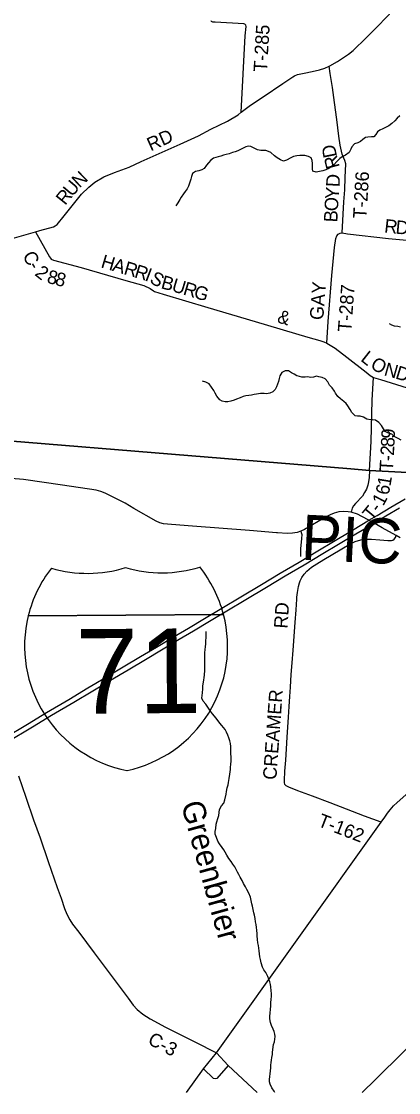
# Model space of a CAD drawing. Extents: x 114604 to 551442, y 316898 to 567001.
# Drawn here: x 141994 to 150354, y 317643 to 341392 of the extents above; entities that cross this region are included whole.
import ezdxf

# ---------------------------------------------------------------- set-up
doc = ezdxf.new("R2010")
doc.units = 0
for name, color, linetype in [('_CIVIL_CONSTRUCTION', 7, 'Continuous'), ('GE_P_Alignment', 7, 'Continuous'), ('GE_P_Alignment_1000_Bearings', 7, 'Continuous'), ('GE_P_Alignment_1000_Cardinal_Points', 7, 'Continuous'), ('GE_P_Alignment_1000_Stations', 7, 'Continuous'), ('GE_P_Alignment_100_Distances', 7, 'Continuous'), ('GE_P_Alignment_500_Bearings', 7, 'Continuous'), ('GE_P_Alignment_500_Distances', 7, 'Continuous'), ('GE_P_Alignment_500_Stations', 7, 'Continuous'), ('PM_P_Cells', 7, 'Continuous'), ('PM_P_CL_Double_Solid', 7, 'Continuous'), ('PM_P_Crosswalk', 7, 'Continuous'), ('PM_P_Stop_Line', 7, 'Continuous'), ('PM_X_Stop_Line', 7, 'Continuous'), ('RS_Raster1', 7, 'Continuous')]:
    doc.layers.add(name, color=color, linetype=linetype)

msp = doc.modelspace()

# ---------------------------------------------------------------- linework, layer by layer
at = {"layer": '_CIVIL_CONSTRUCTION'}
for p, q in [((146317, 318523), (149966, 323637)), ((146033, 318171), (146317, 318523)), ((145656, 317643), (146033, 318171))]:
    msp.add_line(p, q, dxfattribs=at)
msp.add_lwpolyline([(149966, 323637), (150047, 323753), (150109, 323837), (150170, 323915), (150244, 323999), (150321, 324077), (150445, 324189), (150810, 324514), (151152, 324818), (151380, 325023), (151502, 325132), (151530, 325157)], dxfattribs=at)
at = {"layer": 'GE_P_Alignment'}
for p, q in [((142145, 328214), (146474, 328245)), ((146474, 328245), (142145, 328214)), ((146474, 328245), (142145, 328214))]:
    msp.add_line(p, q, dxfattribs=at)
for centre, start, end in [((144877, 327544), 142.081, 166.2187), ((143461, 331968), 253.4211, 287.403), ((145105, 331980), 253.4211, 287.403), ((143752, 327536), 14.6054, 38.7431), ((144877, 327544), 166.2187, 258.8751), ((143752, 327536), 281.949, 14.6054)]:
    msp.add_arc(centre, 2813, start, end, dxfattribs=at)
at = {"layer": 'GE_P_Alignment_1000_Bearings'}
msp.add_lwpolyline([(149545, 317643), (149843, 317937), (151701, 319773)], dxfattribs=at)
at = {"layer": 'GE_P_Alignment_1000_Cardinal_Points'}
for points in [[(146867, 339379), (146957, 341074), (146973, 341277), (146965, 341309), (146949, 341333), (146921, 341341), (146289, 341374), (146239, 341378), (146209, 341388), (146197, 341408)], [(149100, 336702), (149138, 337393), (149162, 337658), (149172, 337934), (149186, 338237), (149160, 338309), (149100, 338451), (149058, 338650), (149028, 338848), (148986, 339221), (148932, 339595), (148888, 339924), (148838, 340237), (148814, 340403)], [(148763, 334256), (148793, 334742), (148876, 335756), (148936, 336378), (148962, 336576), (148988, 336640), (149018, 336676), (149056, 336696), (149100, 336702), (149220, 336684), (150131, 336581), (150855, 336512)], [(149711, 331436), (149749, 332082), (149772, 332994), (149800, 333499)], [(149711, 331436), (149699, 331278), (149688, 331188), (149671, 331111), (149640, 331022), (149602, 330949), (149554, 330870), (149402, 330705), (149356, 330651), (149325, 330599), (149311, 330542), (149303, 330515)], [(147667, 330056), (147651, 330057), (147052, 330102), (145789, 330198), (145317, 330235), (145143, 330252), (145060, 330273), (144979, 330315), (144488, 330596), (144292, 330708), (144116, 330797), (143848, 330934), (143756, 330973), (143654, 330996), (142901, 331110), (142037, 331239), (141765, 331258), (141641, 331252), (141507, 331217), (140476, 330921), (140004, 330781)], [(150390, 329945), (150304, 329992), (149989, 330167), (149810, 330271), (149698, 330332), (149540, 330419), (149441, 330466), (149303, 330515), (149233, 330522), (149136, 330526), (149027, 330516), (148928, 330489), (148837, 330455), (148751, 330408), (148267, 330127), (148188, 330087), (148105, 330063), (148000, 330046), (147882, 330042), (147667, 330056)], [(148102, 328628), (148111, 328728), (148133, 328866), (148156, 328942), (148175, 328990), (148212, 329061), (148263, 329139), (148324, 329206), (148371, 329251), (148423, 329290), (148539, 329365), (148696, 329461), (149262, 329796), (149392, 329860), (149518, 329897), (149646, 329914), (149755, 329912), (149938, 329900), (150115, 329886), (150195, 329887), (150228, 329894), (150254, 329910), (150285, 329948), (150304, 329992)], [(148188, 330087), (148198, 330059), (148211, 330017), (148202, 329931), (148183, 329698), (148177, 329531)], [(149966, 323637), (149600, 323775), (149198, 323924), (148836, 324064), (148445, 324214), (148120, 324337), (147919, 324413), (147861, 324441), (147835, 324472), (147823, 324515), (147822, 324566), (147836, 324766), (147853, 325017), (147868, 325267), (147885, 325523), (147899, 325744), (147913, 325964), (147926, 326201), (147942, 326428), (147958, 326634), (147975, 326912), (147995, 327173), (148015, 327454), (148064, 328067), (148082, 328344), (148099, 328580), (148102, 328628)], [(146580, 318246), (146322, 317955), (146288, 317945), (146250, 317959), (146033, 318171)]]:
    msp.add_lwpolyline(points, dxfattribs=at)
at = {"layer": 'GE_P_Alignment_1000_Stations'}
for p, q in [((146317, 318523), (149966, 323637)), ((146033, 318171), (146317, 318523)), ((145656, 317643), (146033, 318171))]:
    msp.add_line(p, q, dxfattribs=at)
msp.add_lwpolyline([(149966, 323637), (150047, 323753), (150109, 323837), (150170, 323915), (150244, 323999), (150321, 324077), (150445, 324189), (150810, 324514), (151152, 324818), (151380, 325023), (151502, 325132), (151530, 325157)], dxfattribs=at)
at = {"layer": 'GE_P_Alignment_500_Bearings'}
for points in [[(148829, 340411), (149003, 340503), (149247, 340663), (149351, 340747), (149633, 341025), (149899, 341297), (150240, 341646), (150864, 342320), (151183, 342712), (151459, 343089), (151747, 343491), (151959, 343787), (152099, 344047), (152164, 344183), (152177, 344211)], [(142404, 336756), (142707, 336839), (142739, 336857), (142783, 336893), (142941, 337082), (143204, 337414), (143328, 337564), (143486, 337716), (143620, 337832), (143820, 337950), (144058, 338046), (144383, 338162), (144645, 338286), (145049, 338466), (145514, 338670), (145918, 338858), (146192, 339002), (146560, 339181), (146795, 339321), (146867, 339379), (147073, 339536), (147349, 339718), (147788, 340014), (148008, 340162), (148048, 340188), (148114, 340212), (148260, 340247), (148440, 340281), (148600, 340317), (148718, 340359), (148814, 340403), (148829, 340411)], [(137673, 333554), (138081, 333944), (138531, 334353), (139132, 334909), (139282, 335062), (139324, 335118), (139354, 335198), (139386, 335328), (139418, 335492), (139484, 335713), (139515, 335769), (139551, 335805), (139639, 335849), (139827, 335927), (140337, 336121), (140711, 336272), (140800, 336306), (140950, 336344), (141582, 336520), (142303, 336728), (142404, 336756)], [(142303, 336728), (142615, 336174), (142639, 336142), (142657, 336124), (142703, 336096), (143319, 335937), (144310, 335651), (144704, 335535), (144851, 335472), (144919, 335418), (144945, 335402), (145137, 335344), (146127, 335050), (147176, 334736), (148345, 334392), (148607, 334316), (148695, 334288), (148763, 334256), (148837, 334215), (148951, 334145), (149206, 333952), (149638, 333617), (149722, 333545), (149758, 333523), (149800, 333499), (149950, 333451), (150544, 333270)], [(141928, 324666), (142092, 324192), (142265, 323693), (142406, 323291), (142588, 322766), (142790, 322187), (142874, 321951), (142952, 321722), (143003, 321596), (143066, 321472), (143129, 321379), (143265, 321197), (143610, 320740), (144008, 320206), (144359, 319736), (144474, 319582), (144563, 319482), (144687, 319379), (144847, 319275), (145189, 319096), (145835, 318772), (146317, 318523)], [(146317, 318523), (146580, 318246), (147221, 317643)]]:
    msp.add_lwpolyline(points, dxfattribs=at)
at = {"layer": 'GE_P_Alignment_500_Distances'}
for points in [[(137728, 332419), (149297, 331469), (149710, 331439), (151397, 331346)], [(167555, 330803), (166612, 330827), (164830, 330872), (164629, 330877), (164246, 330887), (163636, 330895), (163102, 330903), (159721, 330984), (157886, 331029), (151589, 331336), (151481, 331341), (151397, 331346), (149710, 331439), (149297, 331469), (137728, 332419)]]:
    msp.add_lwpolyline(points, dxfattribs=at)
at = {"layer": 'GE_P_Alignment_500_Stations'}
for points in [[(141632, 325517), (142128, 325815), (142553, 326068), (143043, 326361), (143466, 326614), (143858, 326848), (144247, 327080), (144635, 327309), (144991, 327521), (145382, 327754), (145697, 327943), (146053, 328156), (146437, 328385), (146860, 328637), (147312, 328907), (147731, 329158), (148147, 329405), (148564, 329654), (148911, 329862), (149293, 330089), (149575, 330257), (149698, 330332), (149878, 330438), (150186, 330621), (150501, 330807)], [(141669, 325414), (142239, 325755), (142664, 326008), (143154, 326301), (143577, 326553), (143970, 326787), (144358, 327019), (144746, 327248), (145102, 327461), (145493, 327693), (145808, 327882), (146165, 328095), (146548, 328324), (146971, 328576), (147423, 328847), (147842, 329097), (148259, 329345), (148676, 329594), (149022, 329802), (149404, 330029), (149686, 330197), (149810, 330271), (150069, 330427), (150377, 330610)]]:
    msp.add_lwpolyline(points, dxfattribs=at)
at = {"layer": 'PM_P_Cells'}
for points in [[(150383, 339297), (150320, 339245), (150268, 339185), (150203, 339126), (150135, 339076), (150080, 339045), (150002, 339013), (149940, 338980), (149887, 338942), (149853, 338886), (149802, 338837), (149752, 338831), (149674, 338828), (149620, 338816), (149563, 338777), (149511, 338729), (149451, 338698), (149376, 338680), (149316, 338613), (149293, 338557), (149259, 338489), (149176, 338429), (149105, 338388), (149053, 338354), (148984, 338285), (148918, 338215), (148865, 338174), (148811, 338130), (148739, 338105), (148674, 338079), (148598, 338062), (148524, 338050), (148456, 338069), (148444, 338119), (148445, 338173), (148447, 338243), (148440, 338310), (148416, 338366), (148356, 338401), (148278, 338417), (148162, 338418), (148096, 338413), (148024, 338399), (147964, 338370), (147871, 338319), (147805, 338291), (147739, 338320), (147661, 338365), (147605, 338411), (147526, 338484), (147470, 338511), (147408, 338529), (147358, 338534)], [(147358, 338534), (147304, 338532), (147224, 338545), (147140, 338588), (147076, 338616), (147024, 338623), (146968, 338611), (146912, 338582), (146851, 338552), (146791, 338526), (146731, 338503), (146675, 338483), (146598, 338458), (146532, 338441), (146472, 338427), (146412, 338408), (146353, 338390), (146303, 338376), (146253, 338357), (146192, 338313), (146140, 338256), (146099, 338204), (146043, 338134), (145992, 338103), (145928, 338081), (145854, 338066), (145787, 338020), (145765, 337956), (145746, 337894), (145730, 337828), (145699, 337736), (145670, 337684), (145622, 337619), (145583, 337567), (145533, 337497), (145502, 337443), (145459, 337370), (145415, 337306)], [(150400, 334612), (150334, 334625), (150262, 334639), (150204, 334660), (150152, 334686)], [(150411, 332108), (150343, 332145), (150273, 332184), (150206, 332240), (150134, 332263), (150060, 332300), (150018, 332360), (149977, 332433), (149918, 332503), (149844, 332550), (149778, 332559), (149728, 332561), (149650, 332576), (149574, 332621), (149500, 332639), (149442, 332640), (149390, 332650), (149320, 332725), (149281, 332790), (149232, 332866), (149192, 332921), (149138, 332969), (149065, 333028), (149011, 333077), (148959, 333147), (148934, 333198), (148882, 333270), (148821, 333331), (148783, 333401), (148728, 333470), (148658, 333499), (148590, 333513), (148538, 333524), (148466, 333508), (148412, 333499), (148338, 333512), (148283, 333506), (148209, 333507), (148155, 333519), (148101, 333536), (148036, 333568), (147984, 333601), (147916, 333646), (147838, 333648), (147764, 333609), (147725, 333531), (147710, 333479), (147690, 333407), (147673, 333347), (147651, 333291), (147618, 333233), (147564, 333179), (147501, 333148), (147427, 333139), (147373, 333141), (147293, 333142), (147207, 333126), (147154, 333119), (147096, 333107), (147032, 333102), (146968, 333094), (146912, 333077), (146841, 333045), (146761, 333016), (146709, 332998), (146636, 332971), (146572, 332960), (146510, 332960), (146442, 332975), (146390, 333005), (146329, 333084), (146289, 333153), (146260, 333207), (146204, 333282), (146153, 333354), (146081, 333393), (146005, 333414)], [(146540, 325635), (146508, 325693), (146440, 325785), (146395, 325837), (146333, 325917), (146275, 325991), (146227, 326043), (146188, 326103), (146144, 326169), (146082, 326257), (146022, 326321), (145991, 326391), (145997, 326449), (146005, 326507), (146013, 326595), (146015, 326654), (146040, 326792), (146046, 326842), (146054, 326904), (146060, 326998), (146062, 327058), (146059, 327150), (146059, 327226), (146063, 327311), (146063, 327391), (146068, 327469), (146074, 327525), (146080, 327595), (146082, 327669), (146086, 327723), (146090, 327797), (146087, 327865)], [(147565, 318594), (147571, 318660), (147585, 318712), (147603, 318768), (147613, 318828), (147619, 318886), (147614, 318940), (147596, 318994), (147572, 319050), (147534, 319132), (147514, 319200), (147501, 319278), (147499, 319332), (147505, 319410), (147515, 319482), (147523, 319563), (147524, 319633), (147532, 319715), (147536, 319775), (147536, 319837), (147532, 319897), (147525, 319991), (147515, 320043), (147501, 320101), (147453, 320217), (147410, 320305), (147368, 320367), (147338, 320425), (147308, 320523), (147293, 320593), (147281, 320651), (147271, 320721), (147263, 320785), (147253, 320847), (147248, 320901), (147238, 320963), (147228, 321036), (147218, 321116), (147216, 321166), (147211, 321244), (147205, 321304), (147197, 321372), (147183, 321430), (147173, 321506), (147160, 321576), (147148, 321632), (147134, 321702), (147118, 321774), (147104, 321830), (147087, 321900), (147069, 321974), (147037, 322064), (146991, 322148), (146960, 322202), (146914, 322276), (146884, 322342), (146846, 322422), (146813, 322482), (146787, 322532), (146755, 322590), (146721, 322648), (146683, 322704), (146644, 322764), (146590, 322836), (146546, 322904), (146512, 322970), (146482, 323028), (146445, 323078), (146381, 323160), (146347, 323220), (146317, 323298), (146292, 323370), (146288, 323430), (146300, 323496), (146314, 323598), (146324, 323648), (146345, 323719), (146367, 323787), (146379, 323851), (146387, 323917), (146431, 323999), (146481, 324063), (146502, 324135), (146530, 324260), (146540, 324322), (146556, 324402), (146575, 324468), (146587, 324518), (146597, 324604), (146611, 324704), (146625, 324807), (146630, 324859), (146636, 324919), (146640, 324995), (146639, 325243), (146635, 325313), (146627, 325381), (146615, 325439), (146595, 325505), (146568, 325571), (146540, 325635)], [(147614, 317643), (147600, 317671), (147542, 317751), (147508, 317831), (147491, 317881), (147493, 317937), (147499, 318001), (147507, 318059), (147515, 318129), (147520, 318189), (147524, 318249), (147528, 318307), (147538, 318363), (147546, 318421), (147556, 318487), (147562, 318541), (147565, 318594)]]:
    msp.add_lwpolyline(points, dxfattribs=at)
at = {"layer": 'RS_Raster1'}
for points in [[(181070, 330253), (177726, 330436), (177559, 330442), (172361, 330680), (171077, 330708), (167555, 330803), (166612, 330827), (164830, 330872), (164629, 330877), (164246, 330887), (163636, 330895), (163102, 330903), (159721, 330984), (157886, 331029), (151589, 331336), (151481, 331341), (151397, 331346), (149710, 331439), (149297, 331469), (137728, 332419)], [(137728, 332419), (149297, 331469), (149710, 331439), (151397, 331346), (151481, 331341), (151589, 331336), (157886, 331029), (159721, 330984), (163102, 330903), (163636, 330895), (164246, 330887), (164629, 330877), (164830, 330872), (166612, 330827), (167555, 330803), (171077, 330708), (172361, 330680), (177559, 330442), (177726, 330436), (181070, 330253)]]:
    msp.add_lwpolyline(points, dxfattribs=at)

# ---------------------------------------------------------------- texts
at = {"layer": 'GE_P_Alignment'}
msp.add_text('71', height=1875.1, rotation=0.412, dxfattribs=at).set_placement((143197, 326042))
at = {"layer": 'GE_P_Alignment_100_Distances'}
msp.add_text('PICKAWAY COUNTY', height=1000.08, rotation=357.2337, dxfattribs=at).set_placement((148179, 329461))
at = {"layer": 'PM_P_CL_Double_Solid'}
for s, rotation, p in [('RD', 23.872, (144859, 338510)), ('N', 43.4514, (143283, 337685)), ('U', 49.5033, (143117, 337490)), ('R', 51.1594, (142964, 337300)), ('C', 298.5141, (142010, 336200)), ('H', 343.7358, (143738, 335941)), ('A', 343.7354, (143991, 335867)), ('R', 343.7355, (144245, 335793)), ('-', 299.917, (142131, 335976)), ('2', 321.4637, (142273, 335777)), ('8', 346.1397, (142543, 335600)), ('8', 345.2991, (142721, 335556)), ('R', 343.1262, (144480, 335724)), ('I', 339.3745, (144711, 335655)), ('S', 329.3407, (144814, 335617)), ('B', 345.0273, (145071, 335479)), ('U', 343.397, (145307, 335416)), ('R', 343.3998, (145560, 335341)), ('G', 343.4419, (145796, 335270)), ('&', 343.3747, (147646, 334724)), ('L', 321.8059, (149495, 333880)), ('O', 329.7107, (149709, 333716)), ('N', 344.3879, (150014, 333550)), ('D', 342.995, (150266, 333480)), ('C-3', 332.4193, (144774, 318733))]:
    msp.add_text(s, height=300, rotation=rotation, dxfattribs=at).set_placement(p)
at = {"layer": 'PM_P_Crosswalk'}
for s, rotation, p in [('T-285', 86.5735, (147436, 340266)), ('D', 101.6545, (148992, 338401)), ('R', 104.1404, (149052, 338166)), ('D', 87.2117, (149045, 337714)), ('T-286', 86.5987, (149641, 337013)), ('Y', 85.3841, (149023, 337440)), ('O', 86.6902, (149008, 337178)), ('B', 87.1631, (148996, 336933)), ('R', 353.611, (150027, 336716)), ('D', 354.7203, (150278, 336688)), ('GAY', 85.6742, (148682, 334764)), ('T-287', 85.689, (149303, 334501)), ('9', 88.2135, (150269, 332138)), ('8', 87.2052, (150259, 331948)), ('2', 86.7366, (150249, 331760)), ('T', 86.4705, (150227, 331412)), ('-', 86.539, (150241, 331636)), ('6', 77.2017, (150129, 330875)), ('1', 80.603, (150173, 331074)), ('1', 62.5738, (150015, 330632)), ('T', 50.3547, (149759, 330303)), ('-', 53.0314, (149912, 330488)), ('RD', 85.9753, (147889, 327925)), ('CREAMER', 85.8493, (147644, 324570)), ('T-162', 338.871, (148542, 323559))]:
    msp.add_text(s, height=300, rotation=rotation, dxfattribs=at).set_placement(p)
at = {"layer": 'PM_P_Stop_Line'}
msp.add_text('Greenbrier', height=500, rotation=285.5276, dxfattribs=at).set_placement((145527, 324039))
at = {"layer": 'PM_X_Stop_Line'}
for s, rotation, p in [('.', 0.412, (144318, 327034)), ('-', 0.412, (144318, 327034)), (',', 0.412, (144318, 327034)), ('71', 0.4121, (144115, 326825))]:
    msp.add_text(s, height=1, rotation=rotation, dxfattribs=at).set_placement(p)

doc.saveas('drawing.dxf')
